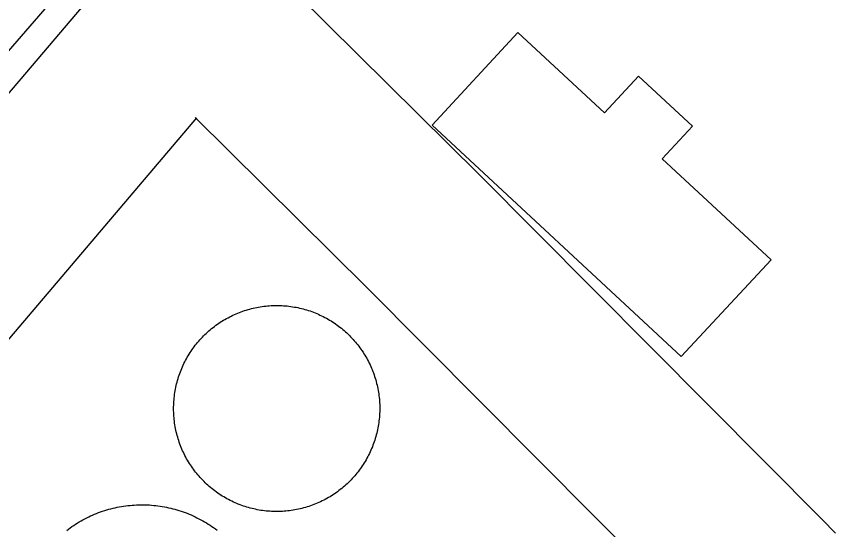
# Model space of a CAD drawing. Extents: x 3823584 to 3861785, y 301729 to 327625.
# Drawn here: x 3834877.8 to 3835032.1, y 325040.6 to 325137.3 of the extents above; entities that cross this region are included whole.
import ezdxf

# ---------------------------------------------------------------- set-up
doc = ezdxf.new("R2010")
doc.units = 0
for name, color, linetype in [('V-BLDG-OTLN', 7, 'Continuous'), ('V-DOMW-TANK', 7, 'Continuous'), ('V-ROAD-CNTR', 7, 'Continuous')]:
    doc.layers.add(name, color=color, linetype=linetype)

msp = doc.modelspace()

# ---------------------------------------------------------------- linework, layer by layer
at = {"layer": 'V-BLDG-OTLN'}
for points in [[(3834914.91, 325175.43), (3834743.47, 324977.53), (3834741.07, 324979.61), (3834709.15, 324942.77), (3834663.16, 324982.61), (3834651.95, 324969.66), (3834684.5, 324941.46), (3834651.67, 324903.57), (3834584.28, 324961.96), (3834617.41, 325000.2), (3834623.97, 324994.52), (3834657.76, 325033.53), (3834635.92, 325052.44), (3834647.05, 325065.29), (3834631.2, 325079.01), (3834667.33, 325120.71), (3834655.8, 325130.69), (3834700.14, 325181.87), (3834712.43, 325171.22), (3834746.62, 325210.68), (3834733.46, 325222.09), (3834777.42, 325272.83), (3834790.6, 325261.41), (3834801.34, 325273.81)], [(3835003.02, 325073.25), (3834956.1, 325116.83), (3834972.27, 325134.25), (3834988.54, 325119.14), (3834994.98, 325126.07), (3835005.13, 325116.64), (3834999.43, 325110.5), (3835019.93, 325091.46)]]:
    msp.add_lwpolyline(points, close=True, dxfattribs=at)
at = {"layer": 'V-DOMW-TANK'}
for points in [[(3834914.32, 325078.28), (3834914.58, 325078.49), (3834914.85, 325078.7), (3834915.12, 325078.91), (3834915.39, 325079.11), (3834915.66, 325079.31), (3834915.94, 325079.5), (3834916.22, 325079.69), (3834916.51, 325079.87), (3834916.8, 325080.05), (3834917.09, 325080.23), (3834917.38, 325080.39), (3834917.68, 325080.55), (3834917.98, 325080.71), (3834918.28, 325080.86), (3834918.59, 325081.01), (3834918.9, 325081.15), (3834919.21, 325081.29), (3834919.52, 325081.42), (3834919.83, 325081.54), (3834920.15, 325081.66), (3834920.47, 325081.78), (3834920.79, 325081.88), (3834921.11, 325081.99), (3834921.44, 325082.08), (3834921.76, 325082.17), (3834922.09, 325082.26), (3834922.42, 325082.34), (3834922.75, 325082.41), (3834923.08, 325082.48), (3834923.42, 325082.54), (3834923.75, 325082.6), (3834924.08, 325082.65), (3834924.42, 325082.7), (3834924.76, 325082.74), (3834925.09, 325082.77), (3834925.43, 325082.8), (3834925.77, 325082.82), (3834926.11, 325082.84), (3834926.45, 325082.85), (3834926.79, 325082.85), (3834927.12, 325082.85), (3834927.46, 325082.84), (3834927.8, 325082.83), (3834928.14, 325082.8), (3834928.48, 325082.78), (3834928.81, 325082.75), (3834929.15, 325082.71), (3834929.49, 325082.67), (3834929.82, 325082.62), (3834930.16, 325082.56), (3834930.49, 325082.5), (3834930.82, 325082.44), (3834931.15, 325082.36), (3834931.48, 325082.29), (3834931.81, 325082.2), (3834932.14, 325082.11), (3834932.46, 325082.02), (3834932.79, 325081.91), (3834933.11, 325081.81), (3834933.43, 325081.7), (3834933.74, 325081.58), (3834934.06, 325081.46), (3834934.37, 325081.33), (3834934.68, 325081.19), (3834934.99, 325081.05), (3834935.3, 325080.91), (3834935.6, 325080.76), (3834935.9, 325080.6), (3834936.2, 325080.44), (3834936.5, 325080.27), (3834936.79, 325080.1), (3834937.08, 325079.93), (3834937.36, 325079.74), (3834937.65, 325079.56), (3834937.93, 325079.37), (3834938.2, 325079.17), (3834938.48, 325078.97), (3834938.74, 325078.77), (3834939.01, 325078.55), (3834939.27, 325078.34), (3834939.53, 325078.12), (3834939.79, 325077.9), (3834940.04, 325077.67), (3834940.28, 325077.43), (3834940.52, 325077.2), (3834940.76, 325076.96), (3834940.99, 325076.71), (3834941.22, 325076.46), (3834941.45, 325076.21), (3834941.67, 325075.95), (3834941.89, 325075.69), (3834942.1, 325075.43), (3834942.31, 325075.16), (3834942.51, 325074.89), (3834942.71, 325074.61), (3834942.9, 325074.34), (3834943.09, 325074.05), (3834943.27, 325073.77), (3834943.45, 325073.48), (3834943.62, 325073.19)], [(3834914.4, 325048.54), (3834914.14, 325048.76), (3834913.89, 325048.98), (3834913.64, 325049.21), (3834913.39, 325049.44), (3834913.15, 325049.68), (3834912.91, 325049.92), (3834912.68, 325050.17), (3834912.45, 325050.42), (3834912.22, 325050.67), (3834912, 325050.93), (3834911.78, 325051.19), (3834911.57, 325051.45), (3834911.37, 325051.72), (3834911.16, 325051.99), (3834910.97, 325052.27), (3834910.77, 325052.55), (3834910.58, 325052.83), (3834910.4, 325053.11), (3834910.22, 325053.4), (3834910.05, 325053.69), (3834909.88, 325053.99), (3834909.72, 325054.29), (3834909.56, 325054.58), (3834909.41, 325054.89), (3834909.27, 325055.19), (3834909.12, 325055.5), (3834908.99, 325055.81), (3834908.86, 325056.12), (3834908.73, 325056.44), (3834908.61, 325056.75), (3834908.5, 325057.07), (3834908.39, 325057.4), (3834908.29, 325057.72), (3834908.19, 325058.04), (3834908.1, 325058.37), (3834908.02, 325058.7), (3834907.93, 325059.03), (3834907.86, 325059.35), (3834907.79, 325059.69), (3834907.73, 325060.02), (3834907.67, 325060.35), (3834907.62, 325060.69), (3834907.58, 325061.03), (3834907.54, 325061.36), (3834907.5, 325061.7), (3834907.48, 325062.04), (3834907.46, 325062.37), (3834907.44, 325062.71), (3834907.43, 325063.05), (3834907.43, 325063.39), (3834907.43, 325063.73), (3834907.44, 325064.07), (3834907.45, 325064.4), (3834907.47, 325064.74), (3834907.5, 325065.08), (3834907.53, 325065.42), (3834907.57, 325065.76), (3834907.61, 325066.09), (3834907.66, 325066.43), (3834907.71, 325066.76), (3834907.78, 325067.1), (3834907.84, 325067.43), (3834907.91, 325067.76), (3834907.99, 325068.09), (3834908.08, 325068.42), (3834908.16, 325068.74), (3834908.26, 325069.07), (3834908.36, 325069.39), (3834908.47, 325069.71), (3834908.58, 325070.03), (3834908.7, 325070.35), (3834908.82, 325070.66), (3834908.95, 325070.98), (3834909.08, 325071.29), (3834909.22, 325071.6), (3834909.37, 325071.9), (3834909.52, 325072.21), (3834909.68, 325072.51), (3834909.83, 325072.81), (3834910, 325073.1), (3834910.17, 325073.39), (3834910.35, 325073.68), (3834910.53, 325073.97), (3834910.72, 325074.25), (3834910.91, 325074.53), (3834911.1, 325074.81), (3834911.31, 325075.08), (3834911.51, 325075.35), (3834911.72, 325075.62), (3834911.94, 325075.88), (3834912.16, 325076.14), (3834912.38, 325076.39), (3834912.61, 325076.64), (3834912.84, 325076.89), (3834913.08, 325077.13), (3834913.32, 325077.37), (3834913.56, 325077.6), (3834913.81, 325077.83), (3834914.06, 325078.06), (3834914.32, 325078.28)], [(3834943.62, 325073.19), (3834943.79, 325072.9), (3834943.95, 325072.6), (3834944.11, 325072.3), (3834944.26, 325071.99), (3834944.41, 325071.69), (3834944.55, 325071.38), (3834944.68, 325071.07), (3834944.81, 325070.76), (3834944.94, 325070.44), (3834945.06, 325070.13), (3834945.17, 325069.81), (3834945.28, 325069.48), (3834945.38, 325069.16), (3834945.48, 325068.84), (3834945.57, 325068.51), (3834945.66, 325068.18), (3834945.74, 325067.85), (3834945.81, 325067.53), (3834945.88, 325067.19), (3834945.94, 325066.86), (3834946, 325066.53), (3834946.05, 325066.19), (3834946.09, 325065.86), (3834946.13, 325065.52), (3834946.17, 325065.18), (3834946.19, 325064.84), (3834946.21, 325064.51), (3834946.23, 325064.17), (3834946.24, 325063.83), (3834946.24, 325063.49), (3834946.24, 325063.15), (3834946.23, 325062.81), (3834946.22, 325062.48), (3834946.2, 325062.14), (3834946.18, 325061.8), (3834946.14, 325061.46), (3834946.1, 325061.12), (3834946.06, 325060.79), (3834946.01, 325060.45), (3834945.96, 325060.12), (3834945.9, 325059.79), (3834945.83, 325059.45), (3834945.76, 325059.12), (3834945.68, 325058.79), (3834945.6, 325058.47), (3834945.51, 325058.14), (3834945.41, 325057.81), (3834945.31, 325057.49), (3834945.2, 325057.17), (3834945.09, 325056.85), (3834944.97, 325056.53), (3834944.85, 325056.22), (3834944.72, 325055.9), (3834944.59, 325055.59), (3834944.45, 325055.28), (3834944.3, 325054.98), (3834944.15, 325054.67), (3834944, 325054.37), (3834943.84, 325054.07), (3834943.67, 325053.78), (3834943.5, 325053.49), (3834943.32, 325053.2), (3834943.14, 325052.91), (3834942.96, 325052.63), (3834942.76, 325052.35), (3834942.57, 325052.07), (3834942.37, 325051.8), (3834942.16, 325051.53), (3834941.95, 325051.27), (3834941.74, 325051), (3834941.52, 325050.75), (3834941.29, 325050.49), (3834941.06, 325050.24), (3834940.83, 325049.99), (3834940.6, 325049.75), (3834940.35, 325049.51), (3834940.11, 325049.28), (3834939.86, 325049.05), (3834939.61, 325048.83), (3834939.35, 325048.6), (3834939.09, 325048.39), (3834938.82, 325048.18), (3834938.56, 325047.97), (3834938.28, 325047.77), (3834938.01, 325047.57), (3834937.73, 325047.38), (3834937.45, 325047.19), (3834937.16, 325047.01), (3834936.88, 325046.83), (3834936.58, 325046.66), (3834936.29, 325046.49), (3834935.99, 325046.33), (3834935.69, 325046.17), (3834935.39, 325046.02), (3834935.08, 325045.87), (3834934.77, 325045.73), (3834934.47, 325045.6), (3834934.15, 325045.46), (3834933.84, 325045.34), (3834933.52, 325045.22)], [(3834933.52, 325045.22), (3834933.2, 325045.1), (3834932.88, 325045), (3834932.56, 325044.9), (3834932.23, 325044.8), (3834931.91, 325044.71), (3834931.58, 325044.62), (3834931.25, 325044.54), (3834930.92, 325044.47), (3834930.59, 325044.4), (3834930.25, 325044.34), (3834929.92, 325044.28), (3834929.59, 325044.23), (3834929.25, 325044.18), (3834928.91, 325044.14), (3834928.58, 325044.11), (3834928.24, 325044.08), (3834927.9, 325044.06), (3834927.56, 325044.04), (3834927.22, 325044.03), (3834926.89, 325044.03), (3834926.55, 325044.03), (3834926.21, 325044.04), (3834925.87, 325044.05), (3834925.53, 325044.08), (3834925.2, 325044.1), (3834924.86, 325044.13), (3834924.52, 325044.17), (3834924.18, 325044.21), (3834923.85, 325044.26), (3834923.52, 325044.32), (3834923.18, 325044.38), (3834922.85, 325044.45), (3834922.52, 325044.52), (3834922.19, 325044.6), (3834921.86, 325044.68), (3834921.53, 325044.77), (3834921.21, 325044.86), (3834920.89, 325044.97), (3834920.56, 325045.07), (3834920.25, 325045.18), (3834919.93, 325045.3), (3834919.61, 325045.42), (3834919.3, 325045.55), (3834918.99, 325045.69), (3834918.68, 325045.83), (3834918.37, 325045.97), (3834918.07, 325046.12), (3834917.77, 325046.28), (3834917.47, 325046.44), (3834917.18, 325046.61), (3834916.88, 325046.78), (3834916.59, 325046.96), (3834916.31, 325047.14), (3834916.02, 325047.32), (3834915.74, 325047.51), (3834915.47, 325047.71), (3834915.19, 325047.91), (3834914.93, 325048.11), (3834914.66, 325048.33), (3834914.4, 325048.54)], [(3834887.29, 325040.48), (3834887.61, 325040.73), (3834887.94, 325040.97), (3834888.27, 325041.2), (3834888.61, 325041.43), (3834888.95, 325041.65), (3834889.29, 325041.87), (3834889.64, 325042.08), (3834889.99, 325042.28), (3834890.35, 325042.48), (3834890.7, 325042.67), (3834891.06, 325042.85), (3834891.43, 325043.03), (3834891.8, 325043.2), (3834892.17, 325043.37), (3834892.54, 325043.53), (3834892.92, 325043.68), (3834893.29, 325043.83), (3834893.68, 325043.97), (3834894.06, 325044.1), (3834894.44, 325044.23), (3834894.83, 325044.34), (3834895.22, 325044.46), (3834895.62, 325044.56), (3834896.01, 325044.66), (3834896.41, 325044.75), (3834896.8, 325044.84), (3834897.2, 325044.91), (3834897.6, 325044.98), (3834898, 325045.05), (3834898.4, 325045.1), (3834898.81, 325045.16), (3834899.21, 325045.2), (3834899.61, 325045.23), (3834900.02, 325045.26), (3834900.42, 325045.29), (3834900.83, 325045.3), (3834901.23, 325045.31), (3834901.64, 325045.31), (3834902.05, 325045.3), (3834902.45, 325045.29), (3834902.86, 325045.27), (3834903.26, 325045.24), (3834903.67, 325045.2), (3834904.07, 325045.16), (3834904.48, 325045.11), (3834904.88, 325045.06), (3834905.28, 325044.99), (3834905.68, 325044.92), (3834906.08, 325044.85), (3834906.47, 325044.76), (3834906.87, 325044.67), (3834907.26, 325044.57), (3834907.65, 325044.47), (3834908.04, 325044.36), (3834908.43, 325044.24), (3834908.82, 325044.12), (3834909.2, 325043.98), (3834909.58, 325043.85), (3834909.96, 325043.7), (3834910.34, 325043.55), (3834910.71, 325043.39), (3834911.09, 325043.23), (3834911.46, 325043.05), (3834911.82, 325042.88), (3834912.18, 325042.69), (3834912.54, 325042.5), (3834912.9, 325042.31), (3834913.25, 325042.1), (3834913.6, 325041.9), (3834913.94, 325041.68), (3834914.28, 325041.46), (3834914.62, 325041.23), (3834914.95, 325041), (3834915.28, 325040.76), (3834915.6, 325040.52)]]:
    msp.add_lwpolyline(points, dxfattribs=at)
at = {"layer": 'V-ROAD-CNTR'}
for points in [[(3834931.75, 325188.05), (3834899.3, 325149.87), (3834826.2, 325063.86), (3834701.7, 324939.6), (3834638.81, 324880.63)], [(3835032.09, 325039.97), (3835029.54, 325042.56), (3834964.95, 325107.52), (3834930.61, 325141.57)], [(3834911.73, 325118.17), (3834848.26, 325043.49), (3834722.56, 324918.03), (3834663.6, 324862.74), (3834730.09, 324803.6)], [(3835008.21, 325021.46), (3834943.75, 325086.29), (3834911.51, 325118.26)]]:
    msp.add_lwpolyline(points, dxfattribs=at)

doc.saveas('drawing.dxf')
